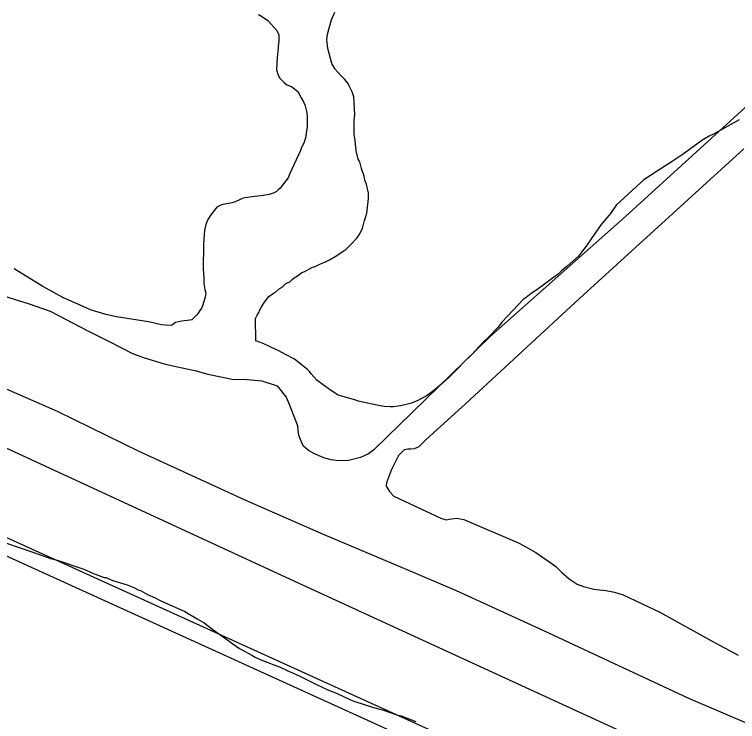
# Model space of a CAD drawing. Extents: x 3715084 to 3753216, y 488173 to 513963.
# Drawn here: x 3719858 to 3720571, y 510679 to 511376 of the extents above; entities that cross this region are included whole.
import ezdxf

# ---------------------------------------------------------------- set-up
doc = ezdxf.new("R2010")
doc.units = 0
for name, color, linetype in [('V-LEVE-TOET', 7, 'Continuous'), ('V-SITE-VEGE', 7, 'Continuous'), ('V-TOPO-BNDY', 7, 'Continuous'), ('V-TOPO-SHOR', 7, 'Continuous')]:
    doc.layers.add(name, color=color, linetype=linetype)

msp = doc.modelspace()

# ---------------------------------------------------------------- linework, layer by layer
at = {"layer": 'V-LEVE-TOET'}
for points in [[(3719136.79, 511278.11), (3720138.36, 510815.86), (3721449.29, 510213.39)], [(3721421.16, 510147.15), (3719137.93, 511184.08)]]:
    msp.add_lwpolyline(points, dxfattribs=at)
at = {"layer": 'V-SITE-VEGE'}
for p, q in [((3720098.62, 511376.15), (3720102.42, 511373.96)), ((3720102.42, 511373.96), (3720107.83, 511370.13)), ((3720170.4, 511370.71), (3720173.7, 511378.3)), ((3720107.83, 511370.13), (3720116.48, 511360.3)), ((3720166.52, 511356.6), (3720170.4, 511370.71)), ((3720116.48, 511360.3), (3720118.63, 511355.94)), ((3720118.63, 511355.94), (3720118.6, 511349.96)), ((3720165.95, 511351.17), (3720166.52, 511356.6)), ((3720166.98, 511342.47), (3720165.95, 511351.17)), ((3720118.03, 511345.07), (3720118.02, 511342.89)), ((3720118.6, 511349.96), (3720118.03, 511345.07)), ((3720118.02, 511342.89), (3720116.88, 511333.66)), ((3720170.71, 511327.77), (3720166.98, 511342.47)), ((3720116.88, 511333.66), (3720116.27, 511321.71)), ((3720173.94, 511322.32), (3720170.71, 511327.77)), ((3720179.89, 511315.76), (3720173.94, 511322.32)), ((3720116.27, 511321.71), (3720117.87, 511316.27)), ((3720117.87, 511316.27), (3720119.49, 511313.54)), ((3720183.13, 511312.49), (3720179.89, 511315.76)), ((3720119.49, 511313.54), (3720123.81, 511309.17)), ((3720123.81, 511309.17), (3720126.52, 511306.98)), ((3720186.91, 511308.12), (3720183.13, 511312.49)), ((3720187.99, 511305.94), (3720186.91, 511308.12)), ((3720126.52, 511306.98), (3720130.86, 511305.33)), ((3720130.86, 511305.33), (3720137.36, 511300.4)), ((3720190.67, 511299.95), (3720187.99, 511305.94)), ((3720137.36, 511300.4), (3720140.58, 511293.86)), ((3720140.58, 511293.86), (3720142.74, 511290.05)), ((3720192.28, 511295.05), (3720190.67, 511299.95)), ((3720193.27, 511277.65), (3720192.28, 511295.05)), ((3720142.74, 511290.05), (3720144.35, 511286.23)), ((3720144.35, 511286.23), (3720145.95, 511280.79)), ((3720145.95, 511280.79), (3720146.47, 511276.44)), ((3720146.47, 511276.44), (3720146.41, 511265.57)), ((3720192.7, 511271.67), (3720193.27, 511277.65)), ((3720572.07, 511272.38), (3720547.54, 511258.38)), ((3720146.41, 511265.57), (3720144.72, 511254.71)), ((3720192.63, 511258.08), (3720192.7, 511271.67)), ((3720193.68, 511252.1), (3720192.63, 511258.08)), ((3720547.54, 511258.38), (3720542.63, 511256.23)), ((3720144.72, 511254.71), (3720143.06, 511249.28)), ((3720194.71, 511241.77), (3720193.68, 511252.1)), ((3720535.55, 511251.92), (3720515.91, 511237.9)), ((3720538.82, 511254.08), (3720535.55, 511251.92)), ((3720542.63, 511256.23), (3720538.82, 511254.08)), ((3720140.87, 511244.95), (3720139.77, 511242.24)), ((3720143.06, 511249.28), (3720140.87, 511244.95)), ((3720139.77, 511242.24), (3720129.32, 511219.46)), ((3720196.85, 511233.61), (3720194.71, 511241.77)), ((3720515.91, 511237.9), (3720506.09, 511231.43)), ((3720198.46, 511230.88), (3720196.85, 511233.61)), ((3720200.06, 511224.35), (3720198.46, 511230.88)), ((3720506.09, 511231.43), (3720499, 511226.57)), ((3720202.73, 511216.73), (3720200.06, 511224.35)), ((3720499, 511226.57), (3720478.27, 511213.1)), ((3720127.67, 511215.12), (3720120, 511204.84)), ((3720129.32, 511219.46), (3720127.67, 511215.12)), ((3720203.26, 511212.92), (3720202.73, 511216.73)), ((3720204.87, 511209.1), (3720203.26, 511212.92)), ((3720205.93, 511204.21), (3720204.87, 511209.1)), ((3720475, 511210.4), (3720450.96, 511188.24)), ((3720478.27, 511213.1), (3720475, 511210.4)), ((3720116.18, 511201.6), (3720114, 511200.52)), ((3720117.82, 511203.22), (3720116.18, 511201.6)), ((3720120, 511204.84), (3720117.82, 511203.22)), ((3720207, 511200.4), (3720205.93, 511204.21)), ((3720083.54, 511195.25), (3720075.37, 511191.48)), ((3720089.52, 511196.3), (3720083.54, 511195.25)), ((3720103.12, 511197.86), (3720089.52, 511196.3)), ((3720109.1, 511198.92), (3720103.12, 511197.86)), ((3720114, 511200.52), (3720109.1, 511198.92)), ((3720205.26, 511180.3), (3720206.97, 511194.96)), ((3720206.97, 511194.96), (3720207, 511200.4)), ((3720061.22, 511188.3), (3720057.4, 511186.14)), ((3720063.39, 511188.83), (3720061.22, 511188.3)), ((3720072.64, 511190.41), (3720063.39, 511188.83)), ((3720075.37, 511191.48), (3720072.64, 511190.41)), ((3720450.96, 511188.24), (3720445.49, 511180.12)), ((3720057.4, 511186.14), (3720051.38, 511178.57)), ((3720204.71, 511178.13), (3720205.26, 511180.3)), ((3720445.49, 511180.12), (3720436.19, 511169.29)), ((3720048.64, 511174.23), (3720046.44, 511169.36)), ((3720051.38, 511178.57), (3720048.64, 511174.23)), ((3720200.83, 511165.1), (3720203.05, 511173.24)), ((3720203.05, 511173.24), (3720204.71, 511178.13)), ((3720046.44, 511169.36), (3720045.32, 511163.38)), ((3720197.54, 511159.14), (3720200.83, 511165.1)), ((3720436.19, 511169.29), (3720426.34, 511155.21)), ((3720045.32, 511163.38), (3720044.17, 511149.8)), ((3720195.35, 511155.89), (3720197.54, 511159.14)), ((3720189.88, 511149.94), (3720195.35, 511155.89)), ((3720426.34, 511155.21), (3720422.5, 511149.26)), ((3720044.17, 511149.8), (3720044.03, 511125.34)), ((3720174.06, 511137.53), (3720184.42, 511144.54)), ((3720184.42, 511144.54), (3720189.88, 511149.94)), ((3720422.5, 511149.26), (3720415.93, 511140.6)), ((3720168.6, 511134.29), (3720174.06, 511137.53)), ((3720413.74, 511137.89), (3720402.82, 511128.16)), ((3720415.93, 511140.6), (3720413.74, 511137.89)), ((3720154.44, 511127.85), (3720158.8, 511130)), ((3720158.8, 511130), (3720165.33, 511132.68)), ((3720165.33, 511132.68), (3720168.6, 511134.29)), ((3719885.84, 511108.07), (3719857.67, 511125.61)), ((3720044.03, 511125.34), (3720044.53, 511116.64)), ((3720141.36, 511121.94), (3720144.08, 511123.01)), ((3720144.08, 511123.01), (3720151.17, 511126.78)), ((3720151.17, 511126.78), (3720154.44, 511127.85)), ((3720396.82, 511123.3), (3720394.09, 511120.6)), ((3720402.82, 511128.16), (3720396.82, 511123.3)), ((3720044.53, 511116.64), (3720044.5, 511111.21)), ((3720131.54, 511114.92), (3720133.72, 511116.54)), ((3720133.72, 511116.54), (3720137, 511118.7)), ((3720137, 511118.7), (3720141.36, 511121.94)), ((3720394.09, 511120.6), (3720372.81, 511104.95)), ((3719906.44, 511097.09), (3719885.84, 511108.07)), ((3720044.5, 511111.21), (3720045.56, 511105.23)), ((3720121.72, 511107.37), (3720125.54, 511111.15)), ((3720125.54, 511111.15), (3720129.35, 511112.76)), ((3720129.35, 511112.76), (3720131.54, 511114.92)), ((3720045.56, 511105.23), (3720046.63, 511101.41)), ((3720046.63, 511101.41), (3720046.06, 511097.61)), ((3720112.45, 511100.89), (3720115.17, 511102.51)), ((3720115.17, 511102.51), (3720118.99, 511105.75)), ((3720118.99, 511105.75), (3720121.72, 511107.37)), ((3720367.35, 511101.18), (3720362.44, 511097.4)), ((3720372.81, 511104.95), (3720367.35, 511101.18)), ((3719928.67, 511087.19), (3719906.44, 511097.09)), ((3720046.06, 511097.61), (3720043.3, 511088.93)), ((3720104.25, 511092.78), (3720108.63, 511098.2)), ((3720108.63, 511098.2), (3720112.45, 511100.89)), ((3720359.71, 511095.78), (3720343.86, 511079.02)), ((3720362.44, 511097.4), (3720359.71, 511095.78)), ((3719933, 511084.99), (3719928.67, 511087.19)), ((3720042.2, 511086.77), (3720040.56, 511084.6)), ((3720043.3, 511088.93), (3720042.2, 511086.77)), ((3720099.86, 511085.2), (3720100.96, 511087.36)), ((3720100.96, 511087.36), (3720103.15, 511090.61)), ((3720103.15, 511090.61), (3720104.25, 511092.78)), ((3719948.2, 511080.57), (3719933, 511084.99)), ((3719958.51, 511078.34), (3719948.2, 511080.57)), ((3720037.27, 511079.72), (3720032.9, 511075.4)), ((3720038.91, 511081.89), (3720037.27, 511079.72)), ((3720040.56, 511084.6), (3720038.91, 511081.89)), ((3720095.47, 511076.53), (3720097.11, 511079.78)), ((3720097.11, 511079.78), (3720098.76, 511082.49)), ((3720098.76, 511082.49), (3720099.86, 511085.2)), ((3719990.01, 511073.28), (3719958.51, 511078.34)), ((3720003.04, 511070.49), (3719990.01, 511073.28)), ((3720016.58, 511072.77), (3720012.76, 511069.53)), ((3720022.57, 511073.82), (3720016.58, 511072.77)), ((3720030.72, 511074.87), (3720022.57, 511073.82)), ((3720032.9, 511075.4), (3720030.72, 511074.87)), ((3720095.81, 511054.55), (3720095.47, 511076.53)), ((3720338.4, 511073.07), (3720334.57, 511068.2)), ((3720343.86, 511079.02), (3720338.4, 511073.07)), ((3720006.84, 511069.93), (3720003.04, 511070.49)), ((3720012.76, 511069.53), (3720006.84, 511069.93)), ((3720334.57, 511068.2), (3720324.73, 511057.92)), ((3720102.95, 511052.03), (3720095.81, 511054.55)), ((3720115.41, 511045.98), (3720102.95, 511052.03)), ((3720320.36, 511053.6), (3720308.88, 511041.16)), ((3720324.73, 511057.92), (3720320.36, 511053.6)), ((3720118.67, 511044.88), (3720115.41, 511045.98)), ((3720125.17, 511041.04), (3720118.67, 511044.88)), ((3720133.84, 511036.65), (3720125.17, 511041.04)), ((3720308.88, 511041.16), (3720300.69, 511033.59)), ((3720146.83, 511026.25), (3720133.84, 511036.65)), ((3720300.69, 511033.59), (3720294.67, 511027.1)), ((3720148.46, 511024.61), (3720146.83, 511026.25)), ((3720150.62, 511021.88), (3720148.46, 511024.61)), ((3720294.67, 511027.1), (3720285.38, 511017.91)), ((3720156.02, 511015.88), (3720150.62, 511021.88)), ((3720168.47, 511006.57), (3720156.02, 511015.88)), ((3720285.38, 511017.91), (3720279.38, 511012.51)), ((3720279.38, 511012.51), (3720271.19, 511005.48)), ((3720177.14, 511001.09), (3720168.47, 511006.57)), ((3720271.19, 511005.48), (3720264.64, 511000.63)), ((3720194.5, 510996.11), (3720177.14, 511001.09)), ((3720196.67, 510995.01), (3720194.5, 510996.11)), ((3720218.39, 510990.55), (3720196.67, 510995.01)), ((3720255.38, 510995.78), (3720249.38, 510993.1)), ((3720264.64, 511000.63), (3720255.38, 510995.78)), ((3720222.19, 510989.98), (3720218.39, 510990.55)), ((3720228.17, 510989.41), (3720222.19, 510989.98)), ((3720231.43, 510989.39), (3720228.17, 510989.41)), ((3720238.5, 510990.44), (3720231.43, 510989.39)), ((3720249.38, 510993.1), (3720238.5, 510990.44)), ((3719849.18, 510855.53), (3719875.22, 510846.7)), ((3719875.22, 510846.7), (3719893.66, 510840.08)), ((3719893.66, 510840.08), (3719900.18, 510838.41)), ((3719900.18, 510838.41), (3719926.22, 510829.58)), ((3719926.22, 510829.58), (3719935.98, 510825.18)), ((3719935.98, 510825.18), (3719946.28, 510821.32)), ((3719946.28, 510821.32), (3719948.46, 510821.31)), ((3719948.46, 510821.31), (3719951.71, 510819.66)), ((3719951.71, 510819.66), (3719956.05, 510818.01)), ((3719956.05, 510818.01), (3719969.07, 510814.14)), ((3719969.07, 510814.14), (3719975.58, 510811.38)), ((3719975.58, 510811.38), (3719979.92, 510809.19)), ((3719979.92, 510809.19), (3719982.09, 510808.63)), ((3719982.09, 510808.63), (3719989.13, 510804.79)), ((3719989.13, 510804.79), (3719996.73, 510801.49)), ((3719996.73, 510801.49), (3720001.6, 510798.75)), ((3720001.6, 510798.75), (3720026, 510787.75)), ((3720026, 510787.75), (3720037.92, 510780.62)), ((3720037.92, 510780.62), (3720044.96, 510776.78)), ((3720044.96, 510776.78), (3720053.63, 510770.21)), ((3720053.63, 510770.21), (3720066.08, 510761.45)), ((3720066.08, 510761.45), (3720073.12, 510755.97)), ((3720073.12, 510755.97), (3720079.62, 510751.59)), ((3720079.62, 510751.59), (3720092.08, 510745.01)), ((3720092.08, 510745.01), (3720095.33, 510742.81)), ((3720095.33, 510742.81), (3720102.38, 510739.51)), ((3720102.38, 510739.51), (3720119.74, 510732.9)), ((3720119.74, 510732.9), (3720126.79, 510729.6)), ((3720126.79, 510729.6), (3720138.72, 510724.65)), ((3720138.72, 510724.65), (3720154.98, 510716.41)), ((3720154.98, 510716.41), (3720167.45, 510710.36)), ((3720167.45, 510710.36), (3720176.12, 510707.06)), ((3720176.12, 510707.06), (3720189.14, 510701.01)), ((3720189.14, 510701.01), (3720193.48, 510699.36)), ((3720193.48, 510699.36), (3720211.93, 510693.28)), ((3720211.93, 510693.28), (3720221.69, 510690.51)), ((3720221.69, 510690.51), (3720234.71, 510686.09)), ((3720234.71, 510686.09), (3720239.06, 510684.98)), ((3720239.06, 510684.98), (3720253.7, 510679.47))]:
    msp.add_line(p, q, dxfattribs=at)
at = {"layer": 'V-TOPO-BNDY'}
msp.add_line((3719138.14, 511166.3), (3723819.3, 509038.51), dxfattribs=at)
at = {"layer": 'V-TOPO-SHOR'}
for points in [[(3721162.99, 511797.56), (3721151.73, 511787.56), (3721144.72, 511781.12), (3721141.86, 511778.04), (3721138.74, 511774.69), (3721136.91, 511772.11), (3721135.09, 511769.54), (3721133.01, 511766.7), (3721129.37, 511763.1), (3721124.95, 511757.95), (3721119.49, 511753.06), (3721110.92, 511746.38), (3721104.17, 511742.02), (3721093, 511732.76), (3720959.98, 511617.04), (3720832.94, 511505.94), (3720685.13, 511380.98), (3720600.17, 511304.59), (3720460.1, 511177.01), (3720326.82, 511058.7), (3720212.19, 510947.29)], [(3719136.14, 511332.11), (3719189.29, 511306.73), (3719271.7, 511271.05), (3719337.52, 511243.1), (3719418.15, 511203.97), (3719542.03, 511148.17), (3719662.91, 511093.47), (3719742.37, 511056.38), (3719807.32, 511025.67), (3719900.08, 510985.36), (3719980.72, 510946), (3720085.04, 510897.88), (3720162.16, 510863.95)], [(3720576.84, 511243.78), (3720414.69, 511096.13), (3720302.43, 510992.46), (3720263.71, 510957.48), (3720256.43, 510950.27), (3720251.77, 510948.23), (3720248.66, 510947.72), (3720245.81, 510948), (3720242.45, 510947.24), (3720242.19, 510947.24), (3720236.47, 510941.58), (3720229.68, 510927.9), (3720224.7, 510914.74), (3720224.17, 510912.41), (3720224.16, 510911.38), (3720227.5, 510906.19), (3720231.87, 510901.51), (3720278.32, 510879.81), (3720283.49, 510878.23), (3720286.33, 510878.99), (3720293.58, 510879.73), (3720300.82, 510878.4), (3720355.27, 510855.36), (3720371.78, 510845.97), (3720380.29, 510840.23), (3720385.7, 510836.58), (3720391.37, 510832.16), (3720397.03, 510826.7), (3720404.5, 510819.93), (3720412.49, 510814.98), (3720418.94, 510812.36), (3720429.02, 510809.98), (3720440.91, 510808.63), (3720449.44, 510806.78), (3720457.96, 510804.4), (3720494.09, 510787.15), (3720544.9, 510758.96), (3720571.21, 510744.86)], [(3719847.26, 511099), (3719872.53, 511090.96), (3719893.22, 511083.75), (3719930.33, 511064.48), (3719952.68, 511053.42), (3719974.35, 511042.11), (3719986.3, 511037.74), (3720005.6, 511031.88), (3720021.66, 511028.26), (3720035.87, 511025.29), (3720048.5, 511021.84), (3720062.95, 511018.65), (3720074.18, 511016.55), (3720083.78, 511016.94), (3720101.86, 511015.17), (3720116.79, 511010.39), (3720125.89, 510999.11), (3720128.75, 510992.07), (3720137.11, 510970.04)], [(3720212.19, 510947.29), (3720206.84, 510943.17), (3720199.13, 510939.66), (3720187.28, 510936.76), (3720177.21, 510936.22), (3720170.12, 510937.44), (3720163.03, 510939.25), (3720152.98, 510943.44), (3720147.68, 510946.43), (3720142.37, 510951.19), (3720138.28, 510961.27), (3720137.11, 510970.04)], [(3720162.16, 510863.95), (3720242.36, 510830.39), (3720293.17, 510808.68), (3720379.43, 510769.15), (3720522.39, 510702.47), (3720679.83, 510635.2), (3720790.27, 510584.71), (3720910.46, 510531.12), (3721106.17, 510434.74), (3721251.37, 510371.19), (3721393.21, 510303.78), (3721525.51, 510244.18), (3721631.77, 510196.85), (3721793.72, 510122.62), (3721924.21, 510061.48), (3722078.96, 509993.48), (3722202.25, 509940.65), (3722405.46, 509845.53)]]:
    msp.add_lwpolyline(points, dxfattribs=at)

doc.saveas('drawing.dxf')
